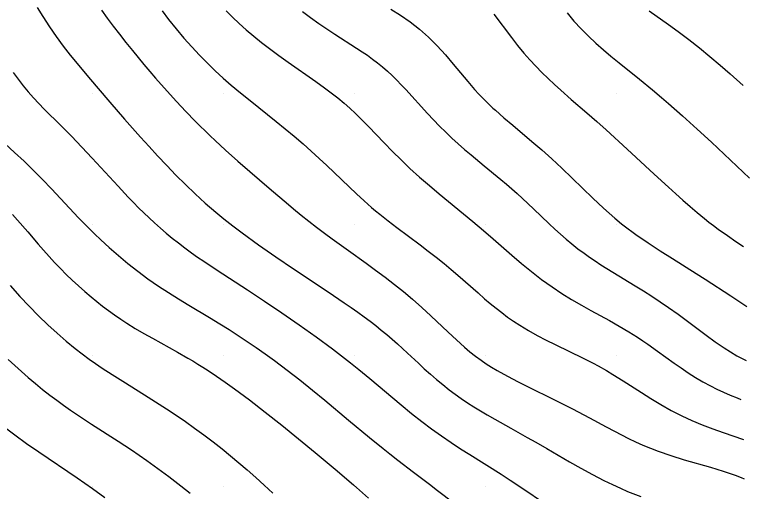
# Model space of a CAD drawing. Extents: x 2602990 to 2605851, y 618069 to 619180.
# Drawn here: x 2603104.1 to 2603159.6, y 618539.6 to 618576 of the extents above; entities that cross this region are included whole.
import ezdxf

# ---------------------------------------------------------------- set-up
doc = ezdxf.new("R2010")
doc.units = 0
for name, color, linetype in [('DTM Contours Major', 7, 'Continuous'), ('DTM Contours Minor', 7, 'Continuous'), ('Exist DTM QL2 LIDAR Elevation Point', 7, 'Continuous')]:
    doc.layers.add(name, color=color, linetype=linetype)

msp = doc.modelspace()

# ---------------------------------------------------------------- linework, layer by layer
at = {"layer": 'DTM Contours Major'}
msp.add_lwpolyline([(2603120.2, 618576.272), (2603120.688, 618575.785), (2603121.204, 618575.298), (2603121.746, 618574.812), (2603122.312, 618574.331), (2603122.899, 618573.854), (2603123.505, 618573.386), (2603124.215, 618572.861), (2603124.936, 618572.348), (2603127.052, 618570.877), (2603127.706, 618570.407), (2603128.226, 618570.017), (2603128.721, 618569.626), (2603129.198, 618569.227), (2603129.632, 618568.843), (2603130.062, 618568.442), (2603130.497, 618568.019), (2603131.067, 618567.443), (2603132.267, 618566.202), (2603132.898, 618565.556), (2603133.551, 618564.905), (2603134.227, 618564.258), (2603134.959, 618563.593), (2603135.709, 618562.943), (2603136.466, 618562.307), (2603139.031, 618560.205), (2603139.847, 618559.519), (2603140.579, 618558.886), (2603142.002, 618557.645), (2603142.74, 618557.016), (2603143.496, 618556.395), (2603144.271, 618555.794), (2603145.063, 618555.224), (2603145.805, 618554.734), (2603146.554, 618554.276), (2603147.3, 618553.843), (2603148.036, 618553.433), (2603149.441, 618552.663), (2603150.197, 618552.236), (2603150.912, 618551.813), (2603151.257, 618551.6), (2603151.595, 618551.383), (2603151.981, 618551.128), (2603152.361, 618550.867), (2603153.114, 618550.332), (2603154.385, 618549.416), (2603154.909, 618549.048), (2603155.447, 618548.685), (2603156, 618548.331), (2603156.568, 618547.993), (2603157.153, 618547.674), (2603157.642, 618547.431), (2603158.143, 618547.202), (2603158.656, 618546.983), (2603159.181, 618546.77), (2603159.477, 618546.656)], dxfattribs=at)
at = {"layer": 'DTM Contours Minor'}
for points in [[(2603105.801, 618576.51), (2603106.216, 618575.825), (2603106.724, 618575.045), (2603107.249, 618574.297), (2603107.783, 618573.581), (2603108.318, 618572.896), (2603108.849, 618572.242), (2603109.718, 618571.202), (2603111.343, 618569.304), (2603112.466, 618568.007), (2603113.064, 618567.324), (2603113.685, 618566.625), (2603114.325, 618565.916), (2603114.983, 618565.203), (2603115.673, 618564.472), (2603116.38, 618563.744), (2603117.106, 618563.024), (2603117.852, 618562.312), (2603118.62, 618561.613), (2603119.411, 618560.929), (2603120.037, 618560.413), (2603120.706, 618559.885), (2603121.429, 618559.339), (2603122.675, 618558.441), (2603123.995, 618557.527), (2603125.349, 618556.611), (2603127.999, 618554.841), (2603129.214, 618554.017), (2603129.745, 618553.65), (2603130.25, 618553.293), (2603130.729, 618552.947), (2603131.186, 618552.607), (2603131.622, 618552.273), (2603132.038, 618551.941), (2603132.464, 618551.588), (2603132.874, 618551.235), (2603133.271, 618550.883), (2603134.039, 618550.179), (2603134.869, 618549.409), (2603135.324, 618548.992), (2603135.785, 618548.58), (2603136.254, 618548.174), (2603136.733, 618547.776), (2603137.223, 618547.389), (2603137.676, 618547.051), (2603138.139, 618546.722), (2603138.615, 618546.401), (2603139.103, 618546.087), (2603139.602, 618545.778), (2603140.115, 618545.472), (2603140.701, 618545.134), (2603141.915, 618544.457), (2603143.177, 618543.76), (2603143.822, 618543.397), (2603144.668, 618542.909), (2603146.391, 618541.906), (2603147.264, 618541.41), (2603148.14, 618540.93), (2603149.018, 618540.475), (2603149.672, 618540.158), (2603150.276, 618539.884), (2603150.833, 618539.645), (2603151.827, 618539.244)], [(2603110.697, 618576.313), (2603111.14, 618575.713), (2603111.601, 618575.101), (2603112.075, 618574.482), (2603112.562, 618573.861), (2603113.056, 618573.244), (2603113.497, 618572.705), (2603113.941, 618572.173), (2603114.385, 618571.649), (2603114.829, 618571.135), (2603115.71, 618570.139), (2603116.428, 618569.348), (2603117.14, 618568.587), (2603117.855, 618567.848), (2603118.226, 618567.477), (2603118.601, 618567.109), (2603118.98, 618566.745), (2603119.365, 618566.382), (2603120.156, 618565.657), (2603121.112, 618564.812), (2603123.67, 618562.609), (2603124.784, 618561.656), (2603125.353, 618561.179), (2603125.932, 618560.704), (2603126.521, 618560.233), (2603127.106, 618559.78), (2603127.702, 618559.33), (2603128.306, 618558.883), (2603129.541, 618557.99), (2603130.889, 618557.023), (2603131.611, 618556.499), (2603132.331, 618555.966), (2603133.044, 618555.421), (2603133.745, 618554.864), (2603134.429, 618554.293), (2603135.138, 618553.666), (2603135.824, 618553.031), (2603137.136, 618551.784), (2603137.768, 618551.194), (2603138.387, 618550.64), (2603138.805, 618550.287), (2603139.224, 618549.954), (2603139.651, 618549.637), (2603140.046, 618549.365), (2603140.455, 618549.102), (2603140.882, 618548.845), (2603141.657, 618548.412), (2603142.481, 618547.985), (2603143.337, 618547.56), (2603145.096, 618546.707), (2603145.971, 618546.271), (2603146.632, 618545.93), (2603147.925, 618545.239), (2603149.193, 618544.553), (2603149.825, 618544.219), (2603150.359, 618543.942), (2603150.898, 618543.673), (2603151.443, 618543.413), (2603151.998, 618543.164), (2603152.566, 618542.926), (2603153.15, 618542.701), (2603154.134, 618542.366), (2603155.146, 618542.058), (2603157.163, 618541.478), (2603158.124, 618541.184), (2603159.023, 618540.873), (2603159.487, 618540.688), (2603159.71, 618540.592)], [(2603115.322, 618576.256), (2603115.823, 618575.594), (2603116.397, 618574.882), (2603116.986, 618574.188), (2603117.585, 618573.519), (2603118.188, 618572.878), (2603118.788, 618572.269), (2603119.378, 618571.698), (2603119.988, 618571.136), (2603120.595, 618570.605), (2603121.302, 618570.015), (2603122.04, 618569.419), (2603124.015, 618567.841), (2603124.703, 618567.281), (2603125.391, 618566.708), (2603126.072, 618566.123), (2603126.693, 618565.572), (2603127.3, 618565.018), (2603127.891, 618564.466), (2603130.148, 618562.322), (2603130.727, 618561.788), (2603131.304, 618561.278), (2603131.611, 618561.018), (2603131.921, 618560.761), (2603132.56, 618560.253), (2603133.228, 618559.742), (2603135.008, 618558.423), (2603135.622, 618557.961), (2603136.237, 618557.486), (2603136.845, 618556.998), (2603137.372, 618556.558), (2603137.891, 618556.111), (2603139.418, 618554.766), (2603139.925, 618554.327), (2603140.356, 618553.964), (2603140.791, 618553.609), (2603141.232, 618553.265), (2603141.679, 618552.931), (2603142.136, 618552.61), (2603142.603, 618552.301), (2603143.261, 618551.902), (2603143.934, 618551.526), (2603144.616, 618551.169), (2603145.299, 618550.829), (2603147.429, 618549.801), (2603148.199, 618549.411), (2603148.578, 618549.211), (2603149.207, 618548.86), (2603149.714, 618548.56), (2603150.493, 618548.077), (2603151.877, 618547.183), (2603152.609, 618546.718), (2603153.366, 618546.258), (2603154.148, 618545.814), (2603154.954, 618545.399), (2603155.732, 618545.044), (2603156.522, 618544.719), (2603157.318, 618544.418), (2603158.114, 618544.133), (2603159.672, 618543.589)], [(2603126.033, 618576.22), (2603126.645, 618575.754), (2603127.266, 618575.311), (2603127.89, 618574.887), (2603128.51, 618574.48), (2603130.15, 618573.429), (2603130.572, 618573.152), (2603130.982, 618572.874), (2603131.378, 618572.592), (2603131.762, 618572.303), (2603132.133, 618572.004), (2603132.505, 618571.679), (2603132.866, 618571.341), (2603133.22, 618570.991), (2603133.568, 618570.629), (2603133.914, 618570.258), (2603135.564, 618568.444), (2603136.016, 618567.961), (2603136.479, 618567.482), (2603136.953, 618567.011), (2603137.427, 618566.563), (2603137.909, 618566.126), (2603138.399, 618565.698), (2603138.892, 618565.278), (2603139.88, 618564.459), (2603141.167, 618563.399), (2603141.586, 618563.046), (2603141.999, 618562.691), (2603142.406, 618562.332), (2603142.822, 618561.953), (2603143.639, 618561.184), (2603144.853, 618560.028), (2603145.277, 618559.635), (2603145.706, 618559.247), (2603146.142, 618558.868), (2603146.586, 618558.496), (2603147.04, 618558.136), (2603147.506, 618557.787), (2603147.925, 618557.491), (2603148.354, 618557.203), (2603148.793, 618556.919), (2603149.7, 618556.357), (2603151.402, 618555.319), (2603152.033, 618554.925), (2603152.67, 618554.519), (2603153.307, 618554.099), (2603153.942, 618553.663), (2603154.674, 618553.139), (2603155.398, 618552.603), (2603156.819, 618551.544), (2603157.516, 618551.042), (2603158.201, 618550.574), (2603158.683, 618550.266), (2603159.167, 618549.979), (2603159.411, 618549.843), (2603159.862, 618549.606)], [(2603132.771, 618576.387), (2603133.517, 618575.922), (2603134.252, 618575.42), (2603134.959, 618574.873), (2603135.655, 618574.251), (2603136.31, 618573.588), (2603136.93, 618572.902), (2603137.52, 618572.209), (2603138.637, 618570.868), (2603139.148, 618570.282), (2603139.491, 618569.908), (2603139.836, 618569.55), (2603140.187, 618569.203), (2603140.552, 618568.859), (2603140.741, 618568.687), (2603141.387, 618568.12), (2603142.073, 618567.539), (2603143.531, 618566.319), (2603144.284, 618565.672), (2603145.041, 618564.996), (2603145.82, 618564.264), (2603147.381, 618562.741), (2603148.173, 618561.977), (2603148.979, 618561.227), (2603149.867, 618560.453), (2603150.373, 618560.042), (2603150.572, 618559.887), (2603151.468, 618559.221), (2603152.388, 618558.587), (2603153.319, 618557.978), (2603154.249, 618557.39), (2603156.062, 618556.255), (2603156.746, 618555.815), (2603158.691, 618554.536), (2603159.314, 618554.131), (2603159.927, 618553.741)], [(2603152.479, 618576.266), (2603153.937, 618575.225), (2603154.687, 618574.68), (2603155.496, 618574.069), (2603156.3, 618573.435), (2603157.095, 618572.786), (2603157.878, 618572.125), (2603158.645, 618571.459), (2603159.637, 618570.57)], [(2603140.619, 618576.015), (2603141.967, 618574.234), (2603142.434, 618573.635), (2603142.916, 618573.049), (2603143.365, 618572.537), (2603143.825, 618572.042), (2603144.293, 618571.563), (2603144.768, 618571.1), (2603145.246, 618570.652), (2603145.724, 618570.219), (2603146.53, 618569.517), (2603147.722, 618568.499), (2603148.475, 618567.842), (2603149.196, 618567.192), (2603150.791, 618565.719), (2603152.86, 618563.807), (2603153.944, 618562.816), (2603154.499, 618562.316), (2603155.052, 618561.826), (2603155.601, 618561.349), (2603156.145, 618560.889), (2603156.682, 618560.451), (2603157.037, 618560.171), (2603157.389, 618559.9), (2603157.741, 618559.638), (2603158.445, 618559.131), (2603159.086, 618558.689), (2603159.667, 618558.302)], [(2603146.217, 618576.1), (2603146.736, 618575.488), (2603147.28, 618574.901), (2603147.84, 618574.34), (2603148.41, 618573.805), (2603148.98, 618573.298), (2603149.544, 618572.818), (2603150.174, 618572.301), (2603151.728, 618571.057), (2603152.729, 618570.236), (2603153.411, 618569.661), (2603153.94, 618569.208), (2603155.028, 618568.255), (2603156.136, 618567.257), (2603157.216, 618566.262), (2603160.134, 618563.524)], [(2603103.973, 618571.556), (2603104.341, 618571.047), (2603104.719, 618570.561), (2603105.109, 618570.095), (2603105.512, 618569.642), (2603105.923, 618569.205), (2603106.34, 618568.778), (2603107.595, 618567.531), (2603108.403, 618566.712), (2603109.196, 618565.884), (2603109.979, 618565.046), (2603111.96, 618562.89), (2603112.746, 618562.058), (2603113.138, 618561.655), (2603113.533, 618561.258), (2603113.934, 618560.865), (2603114.34, 618560.478), (2603114.754, 618560.097), (2603115.189, 618559.709), (2603115.636, 618559.327), (2603116.095, 618558.948), (2603116.57, 618558.573), (2603117.062, 618558.199), (2603117.574, 618557.826), (2603118.034, 618557.504), (2603118.512, 618557.178), (2603119.526, 618556.507), (2603121.844, 618554.993), (2603123.129, 618554.141), (2603124.452, 618553.25), (2603125.78, 618552.335), (2603127.081, 618551.413), (2603128.322, 618550.5), (2603129.015, 618549.971), (2603129.682, 618549.448), (2603130.331, 618548.925), (2603131.158, 618548.242), (2603133.555, 618546.226), (2603134.339, 618545.585), (2603135.123, 618544.969), (2603135.876, 618544.408), (2603136.626, 618543.875), (2603137.367, 618543.37), (2603138.092, 618542.892), (2603138.795, 618542.442), (2603141.173, 618540.957), (2603141.87, 618540.508), (2603142.917, 618539.812), (2603144.402, 618538.804)], [(2603102.647, 618566.753), (2603104.076, 618565.464), (2603104.794, 618564.799), (2603105.506, 618564.107), (2603106.202, 618563.404), (2603106.88, 618562.698), (2603108.956, 618560.498), (2603109.555, 618559.881), (2603110.167, 618559.273), (2603110.643, 618558.819), (2603111.298, 618558.218), (2603111.988, 618557.617), (2603112.71, 618557.018), (2603113.462, 618556.428), (2603114.24, 618555.85), (2603115.044, 618555.29), (2603115.802, 618554.792), (2603116.575, 618554.307), (2603117.359, 618553.831), (2603118.943, 618552.884), (2603119.735, 618552.404), (2603120.429, 618551.972), (2603121.121, 618551.529), (2603121.811, 618551.074), (2603122.502, 618550.604), (2603123.195, 618550.117), (2603123.892, 618549.612), (2603124.858, 618548.886), (2603125.826, 618548.132), (2603126.788, 618547.363), (2603127.734, 618546.59), (2603129.548, 618545.081), (2603131.151, 618543.743), (2603132.178, 618542.904), (2603132.688, 618542.498), (2603133.294, 618542.026), (2603134.51, 618541.102), (2603135.73, 618540.183), (2603136.341, 618539.718), (2603137.562, 618538.768)], [(2603103.914, 618560.733), (2603104.294, 618560.31), (2603105.072, 618559.418), (2603105.877, 618558.483), (2603106.285, 618558.016), (2603106.7, 618557.551), (2603107.122, 618557.093), (2603107.563, 618556.632), (2603108.013, 618556.18), (2603108.473, 618555.737), (2603108.942, 618555.304), (2603109.419, 618554.881), (2603109.903, 618554.469), (2603110.342, 618554.11), (2603110.787, 618553.761), (2603111.239, 618553.421), (2603111.699, 618553.09), (2603112.168, 618552.768), (2603112.645, 618552.455), (2603113.281, 618552.062), (2603113.927, 618551.682), (2603114.578, 618551.313), (2603116.51, 618550.246), (2603117.286, 618549.804), (2603117.67, 618549.579), (2603118.053, 618549.347), (2603118.438, 618549.108), (2603118.827, 618548.86), (2603119.469, 618548.433), (2603120.138, 618547.968), (2603120.845, 618547.459), (2603121.979, 618546.612), (2603123.191, 618545.678), (2603124.453, 618544.681), (2603125.735, 618543.647), (2603127.008, 618542.601), (2603128.526, 618541.329), (2603129.917, 618540.137), (2603131.076, 618539.126)], [(2603103.742, 618555.325), (2603104.472, 618554.506), (2603105.181, 618553.748), (2603105.892, 618553.027), (2603106.603, 618552.342), (2603107.31, 618551.695), (2603108.012, 618551.089), (2603108.704, 618550.524), (2603109.234, 618550.114), (2603109.766, 618549.723), (2603110.254, 618549.379), (2603110.757, 618549.039), (2603111.522, 618548.542), (2603112.319, 618548.038), (2603113.978, 618547.008), (2603114.822, 618546.478), (2603115.664, 618545.935), (2603116.385, 618545.456), (2603117.098, 618544.966), (2603117.806, 618544.463), (2603118.508, 618543.948), (2603119.206, 618543.419), (2603119.899, 618542.877), (2603120.539, 618542.361), (2603121.178, 618541.83), (2603121.819, 618541.28), (2603122.464, 618540.71), (2603123.116, 618540.115), (2603123.777, 618539.494)], [(2603103.59, 618549.695), (2603104.085, 618549.238), (2603104.595, 618548.778), (2603105.119, 618548.318), (2603105.656, 618547.862), (2603106.206, 618547.412), (2603106.767, 618546.973), (2603107.283, 618546.586), (2603107.807, 618546.21), (2603108.336, 618545.841), (2603108.869, 618545.48), (2603109.943, 618544.775), (2603111.98, 618543.461), (2603112.986, 618542.797), (2603113.571, 618542.399), (2603114.149, 618541.995), (2603114.72, 618541.588), (2603115.283, 618541.178), (2603115.835, 618540.767), (2603116.746, 618540.072), (2603117.474, 618539.497)], [(2603103.379, 618544.483), (2603104.095, 618543.942), (2603104.984, 618543.301), (2603105.913, 618542.656), (2603108.833, 618540.677), (2603110.013, 618539.858), (2603110.967, 618539.171)]]:
    msp.add_lwpolyline(points, dxfattribs=at)
at = {"layer": 'Exist DTM QL2 LIDAR Elevation Point'}
for p, q in [((2603110, 618570), (2603110, 618570)), ((2603120, 618570), (2603120, 618570)), ((2603130, 618570), (2603130, 618570)), ((2603140, 618570), (2603140, 618570)), ((2603150, 618570), (2603150, 618570)), ((2603110, 618560), (2603110, 618560)), ((2603120, 618560), (2603120, 618560)), ((2603130, 618560), (2603130, 618560)), ((2603140, 618560), (2603140, 618560)), ((2603150, 618560), (2603150, 618560)), ((2603110, 618550), (2603110, 618550)), ((2603120, 618550), (2603120, 618550)), ((2603130, 618550), (2603130, 618550)), ((2603140, 618550), (2603140, 618550)), ((2603150, 618550), (2603150, 618550)), ((2603110, 618540), (2603110, 618540)), ((2603120, 618540), (2603120, 618540)), ((2603130, 618540), (2603130, 618540)), ((2603140, 618540), (2603140, 618540)), ((2603150, 618540), (2603150, 618540))]:
    msp.add_line(p, q, dxfattribs=at)

doc.saveas('drawing.dxf')
